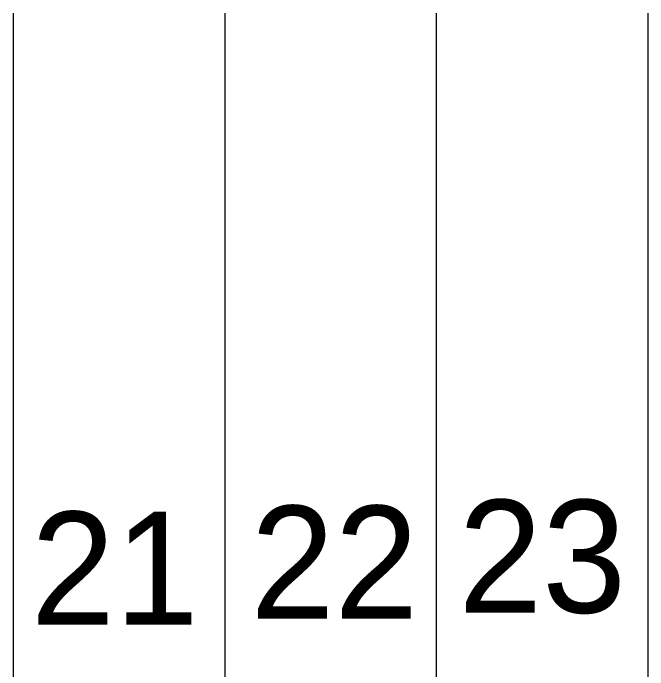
# Model space of a CAD drawing. Extents: x -90830 to 2015517, y -20856 to 836331.
# Drawn here: x 26923 to 31423, y -17347 to -12693 of the extents above; entities that cross this region are included whole.
import ezdxf

# ---------------------------------------------------------------- set-up
doc = ezdxf.new("R2010")
doc.units = 0
doc.layers.add('Level 1', color=7, linetype='Continuous')
doc.layers.add('RD_SHT_Misc1', color=7, linetype='Continuous')

msp = doc.modelspace()

# ---------------------------------------------------------------- linework, layer by layer
at = {"layer": 'Level 1'}
for p, q in [((26923.5, -12693.4), (26923.5, -20856.1)), ((28423.5, -12693.4), (28423.5, -20856.1)), ((29923.5, -12693.4), (29923.5, -20856.1)), ((31423.5, -12693.4), (31423.5, -20856.1))]:
    msp.add_line(p, q, dxfattribs=at)
at = {"layer": 'RD_SHT_Misc1'}
for p, q in [((26923.5, -14877.1), (26923.5, -17307.4)), ((28423.5, -14877.1), (28423.5, -17307.4)), ((29923.5, -14877.1), (29923.5, -17307.4)), ((31423.5, -14877.1), (31423.5, -17307.4))]:
    msp.add_line(p, q, dxfattribs=at)

# ---------------------------------------------------------------- texts
for s, p in [('23', (30079.5, -16942.3)), ('22', (28606.6, -16984.4)), ('21', (27049.4, -17026.5))]:
    msp.add_text(s, height=800, dxfattribs=at).set_placement(p)

doc.saveas('drawing.dxf')
